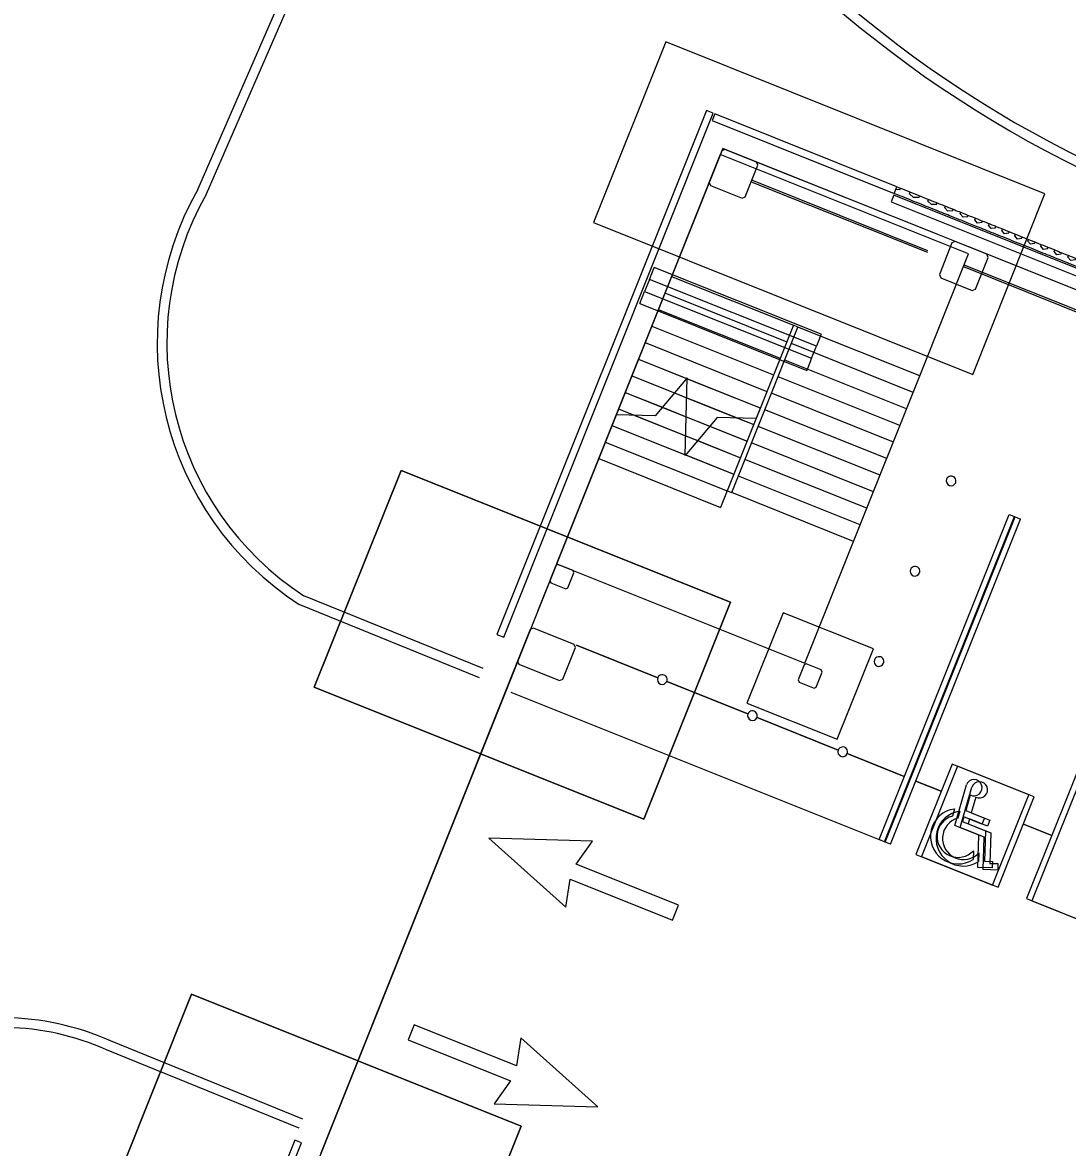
# Model space of a CAD drawing. Extents: x 468143 to 491361, y 1438528 to 1468730.
# Drawn here: x 488279.1 to 488332.8, y 1467400.5 to 1467458.3 of the extents above; entities that cross this region are included whole.
import ezdxf

# ---------------------------------------------------------------- set-up
doc = ezdxf.new("R2010")
doc.units = 0
doc.layers.add('Default', color=7, linetype='Continuous')
doc.layers.add('Xreference_dp', color=7, linetype='Continuous')

# ---------------------------------------------------------------- blocks, each defined once
blk = doc.blocks.new('FP_90-1_GROUND LEVEL PLAN')
at = {"layer": 'Default'}
for p, q in [((2344.06, 62.2), (2344.06, 63.27)), ((2350.64, 62.2), (2350.64, 63.27)), ((2356.89, 62.2), (2356.89, 63.27)), ((2362.84, 62.2), (2362.84, 63.27)), ((2368.52, 62.2), (2368.52, 63.27)), ((2373.96, 62.2), (2373.96, 63.27)), ((2379.19, 62.2), (2379.19, 63.27)), ((2384.24, 62.2), (2384.24, 63.27)), ((2389.14, 62.2), (2389.14, 63.27)), ((2393.91, 62.2), (2393.91, 63.27)), ((2398.57, 62.2), (2398.57, 63.27)), ((2403.12, 62.2), (2403.12, 63.27)), ((2407.59, 62.2), (2407.59, 63.27)), ((2412, 62.2), (2412, 63.27)), ((2416.35, 62.2), (2416.35, 63.27)), ((2420.66, 62.2), (2420.66, 63.27)), ((2424.96, 62.2), (2424.96, 63.27)), ((2429.25, 62.2), (2429.25, 63.27)), ((2433.56, 62.2), (2433.56, 63.27)), ((2437.89, 62.2), (2437.89, 63.27)), ((2442.28, 62.2), (2442.28, 63.27)), ((2446.72, 62.2), (2446.72, 63.27)), ((2451.24, 62.2), (2451.24, 63.27)), ((2455.85, 62.2), (2455.85, 63.27)), ((2460.58, 62.2), (2460.58, 63.27)), ((2465.43, 62.2), (2465.43, 63.27)), ((2470.42, 62.2), (2470.42, 63.27)), ((2475.6, 62.2), (2475.6, 63.27)), ((2480.98, 62.2), (2480.98, 63.27)), ((2486.62, 62.2), (2486.62, 63.27)), ((2492.53, 62.2), (2492.53, 63.27)), ((2498.76, 62.2), (2498.76, 63.27)), ((2505.34, 62.2), (2505.34, 63.27)), ((2512.3, 62.2), (2512.3, 63.27)), ((2519.68, 62.2), (2519.68, 63.27)), ((2527.51, 62.2), (2527.51, 63.27)), ((2535.82, 62.2), (2535.82, 63.27)), ((2544.66, 62.2), (2544.66, 63.27)), ((2554.05, 62.2), (2554.05, 63.27)), ((2564.02, 62.2), (2564.02, 63.27)), ((2574.62, 62.2), (2574.62, 63.27)), ((2585.88, 62.2), (2585.88, 63.27)), ((2344.06, 62.2), (2341.86, 61.39)), ((2353.8, 60.95), (2350.64, 62.2)), ((2356.89, 62.2), (2353.8, 60.95)), ((2365.71, 60.95), (2362.84, 62.2)), ((2368.52, 62.2), (2365.71, 60.95)), ((2376.6, 60.95), (2373.96, 62.2)), ((2379.19, 62.2), (2376.6, 60.95)), ((2386.71, 60.95), (2384.24, 62.2)), ((2389.14, 62.2), (2386.71, 60.95)), ((2396.26, 60.95), (2393.91, 62.2)), ((2398.57, 62.2), (2396.26, 60.95)), ((2405.37, 60.95), (2403.12, 62.2)), ((2407.59, 62.2), (2405.37, 60.95)), ((2414.18, 60.95), (2412, 62.2)), ((2416.35, 62.2), (2414.18, 60.95)), ((2422.81, 60.95), (2420.66, 62.2)), ((2424.96, 62.2), (2422.81, 60.95)), ((2431.4, 60.95), (2429.25, 62.2)), ((2433.56, 62.2), (2431.4, 60.95)), ((2440.08, 60.95), (2437.89, 62.2)), ((2442.28, 62.2), (2440.08, 60.95)), ((2448.97, 60.95), (2446.72, 62.2)), ((2451.24, 62.2), (2448.97, 60.95)), ((2458.2, 60.95), (2455.85, 62.2)), ((2460.58, 62.2), (2458.2, 60.95)), ((2467.9, 60.95), (2465.43, 62.2)), ((2470.42, 62.2), (2467.9, 60.95)), ((2478.26, 60.95), (2475.6, 62.2)), ((2480.98, 62.2), (2478.26, 60.95)), ((2489.54, 60.95), (2486.62, 62.2)), ((2492.53, 62.2), (2489.54, 60.95)), ((2502, 60.95), (2498.76, 62.2)), ((2505.34, 62.2), (2502, 60.95)), ((2515.93, 60.95), (2512.3, 62.2)), ((2519.68, 62.2), (2515.93, 60.95)), ((2531.6, 60.95), (2527.51, 62.2)), ((2535.82, 62.2), (2531.6, 60.95)), ((2549.28, 60.95), (2544.66, 62.2)), ((2554.05, 62.2), (2549.28, 60.95)), ((2569.24, 60.95), (2564.02, 62.2)), ((2574.62, 62.2), (2569.24, 60.95)), ((2591.76, 60.95), (2585.88, 62.2)), ((2592.26, 61.06), (2591.76, 60.95))]:
    blk.add_line(p, q, dxfattribs=at)
blk = doc.blocks.new('Footing-Rectangular - F13-717709-FOUNDATION PLAN_1')
at = {"layer": 'Default'}
for p, q in [((109.5, 72), (-109.5, 72)), ((-109.5, 72), (-109.5, -72)), ((-109.5, -72), (-109.5, 72)), ((-109.5, 72), (109.5, 72)), ((109.5, -72), (109.5, 72)), ((109.5, 72), (109.5, -72)), ((-109.5, -72), (109.5, -72)), ((109.5, -72), (-109.5, -72))]:
    blk.add_line(p, q, dxfattribs=at)

msp = doc.modelspace()

# ---------------------------------------------------------------- linework, layer by layer
at = {"layer": 'Xreference_dp'}
for p, q in [((488312.187, 1467457.277), (488308.472, 1467447.992)), ((488331.684, 1467449.477), (488312.187, 1467457.277)), ((488314.28, 1467453.752), (488303.508, 1467426.827)), ((488303.856, 1467426.687), (488314.628, 1467453.613)), ((488314.628, 1467453.613), (488314.28, 1467453.752)), ((488314.709, 1467453.58), (488314.569, 1467453.232)), ((488314.569, 1467453.232), (488323.934, 1467449.486)), ((488324.073, 1467449.834), (488314.709, 1467453.58)), ((488314.992, 1467451.493), (488312.485, 1467445.225)), ((488315.065, 1467451.683), (488314.415, 1467450.058)), ((488327.758, 1467446.385), (488314.992, 1467451.493)), ((488315.227, 1467451.752), (488315.065, 1467451.683)), ((488315.116, 1467451.802), (488315.069, 1467451.686)), ((488315.232, 1467451.756), (488315.116, 1467451.802)), ((488316.852, 1467451.102), (488315.227, 1467451.752)), ((488316.271, 1467449.315), (488316.922, 1467450.94)), ((488316.922, 1467450.94), (488316.852, 1467451.102)), ((488326.141, 1467447.391), (488316.856, 1467451.106)), ((488325.669, 1467446.548), (488316.617, 1467450.169)), ((488314.419, 1467450.061), (488312.485, 1467445.225)), ((488314.415, 1467450.058), (488314.484, 1467449.896)), ((488314.484, 1467449.896), (488316.109, 1467449.246)), ((488316.586, 1467450.092), (488325.638, 1467446.47)), ((488323.934, 1467449.486), (488324.073, 1467449.834)), ((488316.109, 1467449.246), (488316.271, 1467449.315)), ((488323.908, 1467449.403), (488323.768, 1467449.055)), ((488323.768, 1467449.055), (488355.78, 1467436.248)), ((488355.919, 1467436.597), (488323.908, 1467449.403)), ((488327.97, 1467440.192), (488331.684, 1467449.477)), ((488308.472, 1467447.992), (488327.97, 1467440.192)), ((488326.902, 1467446.947), (488326.252, 1467445.322)), ((488327.065, 1467447.017), (488326.902, 1467446.947)), ((488328.69, 1467446.367), (488327.065, 1467447.017)), ((488366.142, 1467431.388), (488327.766, 1467446.741)), ((488325.251, 1467440.118), (488327.758, 1467446.385)), ((488328.109, 1467444.579), (488328.759, 1467446.204)), ((488328.759, 1467446.204), (488328.69, 1467446.367)), ((488311.343, 1467445.071), (488311.59, 1467445.69)), ((488320.178, 1467442.255), (488311.59, 1467445.69)), ((488327.495, 1467445.728), (488365.639, 1467430.468)), ((488365.67, 1467430.545), (488327.526, 1467445.805)), ((488312.485, 1467445.225), (488308.739, 1467435.864)), ((488312.485, 1467445.225), (488309.08, 1467436.715)), ((488311.343, 1467445.071), (488311.095, 1467444.453)), ((488311.343, 1467445.071), (488311.095, 1467444.453)), ((488319.931, 1467441.636), (488311.343, 1467445.071)), ((488319.931, 1467441.636), (488311.343, 1467445.071)), ((488312.485, 1467445.225), (488318.752, 1467442.718)), ((488312.485, 1467445.225), (488318.752, 1467442.718)), ((488326.252, 1467445.322), (488326.322, 1467445.16)), ((488326.322, 1467445.16), (488327.947, 1467444.51)), ((488310.847, 1467443.834), (488311.095, 1467444.453)), ((488311.095, 1467444.453), (488319.683, 1467441.017)), ((488311.095, 1467444.453), (488319.683, 1467441.017)), ((488312.144, 1467444.374), (488318.411, 1467441.867)), ((488312.144, 1467444.374), (488318.411, 1467441.867)), ((488327.947, 1467444.51), (488328.109, 1467444.579)), ((488310.847, 1467443.834), (488319.436, 1467440.398)), ((488311.804, 1467443.523), (488318.071, 1467441.016)), ((488311.804, 1467443.523), (488318.071, 1467441.016)), ((488311.463, 1467442.672), (488317.73, 1467440.165)), ((488311.463, 1467442.672), (488317.73, 1467440.165)), ((488318.752, 1467442.718), (488315.006, 1467433.356)), ((488318.752, 1467442.718), (488315.347, 1467434.207)), ((488315.579, 1467434.115), (488318.984, 1467442.625)), ((488318.984, 1467442.625), (488318.752, 1467442.718)), ((488325.251, 1467440.118), (488318.984, 1467442.625)), ((488320.178, 1467442.255), (488319.931, 1467441.636)), ((488311.123, 1467441.821), (488317.39, 1467439.314)), ((488311.123, 1467441.821), (488317.39, 1467439.314)), ((488324.91, 1467439.267), (488318.643, 1467441.774)), ((488319.683, 1467441.017), (488319.931, 1467441.636)), ((488319.683, 1467441.017), (488319.931, 1467441.636)), ((488310.782, 1467440.97), (488317.049, 1467438.463)), ((488310.782, 1467440.97), (488313.258, 1467439.98)), ((488324.57, 1467438.416), (488318.303, 1467440.923)), ((488319.683, 1467441.017), (488319.436, 1467440.398)), ((488310.442, 1467440.119), (488316.709, 1467437.612)), ((488310.442, 1467440.119), (488312.635, 1467439.241)), ((488313.286, 1467440.014), (488311.635, 1467438.056)), ((488313.183, 1467436.015), (488313.286, 1467440.014)), ((488313.258, 1467439.98), (488313.285, 1467439.969)), ((488313.285, 1467439.969), (488317.049, 1467438.463)), ((488324.229, 1467437.565), (488317.962, 1467440.072)), ((488321.846, 1467431.607), (488325.251, 1467440.118)), ((488310.101, 1467439.268), (488316.368, 1467436.761)), ((488310.101, 1467439.268), (488312.013, 1467438.503)), ((488312.635, 1467439.241), (488313.26, 1467438.991)), ((488323.889, 1467436.714), (488317.622, 1467439.221)), ((488313.26, 1467438.991), (488315.873, 1467437.946)), ((488309.637, 1467438.107), (488306.913, 1467431.299)), ((488311.635, 1467438.056), (488309.637, 1467438.107)), ((488309.761, 1467438.417), (488316.028, 1467435.91)), ((488309.761, 1467438.417), (488310.596, 1467438.082)), ((488310.596, 1467438.082), (488313.209, 1467437.037)), ((488312.013, 1467438.503), (488313.235, 1467438.014)), ((488314.834, 1467437.973), (488313.183, 1467436.015)), ((488313.235, 1467438.014), (488314.457, 1467437.525)), ((488316.832, 1467437.921), (488314.834, 1467437.973)), ((488323.548, 1467435.863), (488317.281, 1467438.37)), ((488309.42, 1467437.566), (488315.687, 1467435.058)), ((488309.42, 1467437.566), (488313.184, 1467436.06)), ((488314.457, 1467437.525), (488316.368, 1467436.761)), ((488315.873, 1467437.946), (488316.709, 1467437.612)), ((488323.208, 1467435.012), (488316.941, 1467437.519)), ((488313.209, 1467437.037), (488313.834, 1467436.787)), ((488309.08, 1467436.715), (488306.572, 1467430.448)), ((488309.08, 1467436.715), (488315.347, 1467434.207)), ((488309.08, 1467436.715), (488315.347, 1467434.207)), ((488313.834, 1467436.787), (488316.028, 1467435.91)), ((488322.867, 1467434.161), (488316.6, 1467436.668)), ((488308.739, 1467435.864), (488315.006, 1467433.356)), ((488313.184, 1467436.06), (488313.212, 1467436.049)), ((488313.212, 1467436.049), (488315.687, 1467435.058)), ((488322.527, 1467433.309), (488316.26, 1467435.817)), ((488298.576, 1467435.257), (488294.118, 1467424.116)), ((488294.118, 1467424.116), (488298.576, 1467435.257)), ((488315.52, 1467428.479), (488298.576, 1467435.257)), ((488298.576, 1467435.257), (488315.52, 1467428.479)), ((488322.186, 1467432.458), (488315.919, 1467434.966)), ((488315.347, 1467434.207), (488315.579, 1467434.115)), ((488321.846, 1467431.607), (488315.579, 1467434.115)), ((488323.151, 1467416.278), (488329.837, 1467432.99)), ((488323.434, 1467416.167), (488330.12, 1467432.879)), ((488323.46, 1467416.154), (488330.146, 1467432.866)), ((488329.837, 1467432.99), (488330.146, 1467432.866)), ((488330.12, 1467432.879), (488330.429, 1467432.755)), ((488323.744, 1467416.043), (488330.429, 1467432.755)), ((488319.339, 1467425.34), (488321.846, 1467431.607)), ((488306.603, 1467430.525), (488305.597, 1467428.01)), ((488306.537, 1467430.367), (488306.227, 1467429.593)), ((488306.645, 1467430.413), (488306.537, 1467430.367)), ((488306.572, 1467430.448), (488319.339, 1467425.34)), ((488307.419, 1467430.104), (488306.645, 1467430.413)), ((488307.156, 1467429.222), (488307.465, 1467429.996)), ((488307.465, 1467429.996), (488307.419, 1467430.104)), ((488337.419, 1467429.956), (488330.733, 1467413.244)), ((488306.227, 1467429.593), (488306.274, 1467429.485)), ((488306.274, 1467429.485), (488307.048, 1467429.175)), ((488337.702, 1467429.845), (488331.016, 1467413.133)), ((488307.048, 1467429.175), (488307.156, 1467429.222)), ((488311.063, 1467417.337), (488315.52, 1467428.479)), ((488315.52, 1467428.479), (488311.063, 1467417.337)), ((488318.22, 1467427.937), (488316.363, 1467423.295)), ((488322.862, 1467426.08), (488318.22, 1467427.937)), ((488305.221, 1467427.079), (488304.571, 1467425.454)), ((488305.384, 1467427.148), (488305.221, 1467427.079)), ((488307.473, 1467426.313), (488305.384, 1467427.148)), ((488303.508, 1467426.827), (488303.856, 1467426.687)), ((488304.947, 1467426.386), (488294.454, 1467400.157)), ((488306.893, 1467424.525), (488307.543, 1467426.15)), ((488307.543, 1467426.15), (488307.473, 1467426.313)), ((488307.594, 1467426.269), (488311.772, 1467424.598)), ((488311.772, 1467424.598), (488307.594, 1467426.269)), ((488321.005, 1467421.437), (488322.862, 1467426.08)), ((488304.571, 1467425.454), (488304.641, 1467425.291)), ((488304.641, 1467425.291), (488306.73, 1467424.456)), ((488319.303, 1467425.26), (488318.994, 1467424.486)), ((488319.412, 1467425.306), (488319.303, 1467425.26)), ((488320.185, 1467424.997), (488319.412, 1467425.306)), ((488319.922, 1467424.115), (488320.232, 1467424.888)), ((488320.232, 1467424.888), (488320.185, 1467424.997)), ((488294.118, 1467424.116), (488311.063, 1467417.337)), ((488311.063, 1467417.337), (488294.118, 1467424.116)), ((488306.73, 1467424.456), (488306.893, 1467424.525)), ((488312.236, 1467424.412), (488316.414, 1467422.741)), ((488316.414, 1467422.741), (488312.236, 1467424.412)), ((488318.994, 1467424.486), (488319.04, 1467424.378)), ((488319.04, 1467424.378), (488319.814, 1467424.068)), ((488319.814, 1467424.068), (488319.922, 1467424.115)), ((488323.434, 1467416.167), (488304.246, 1467423.843)), ((488316.363, 1467423.295), (488321.005, 1467421.437)), ((488316.878, 1467422.555), (488321.056, 1467420.883)), ((488321.056, 1467420.883), (488316.878, 1467422.555)), ((488321.52, 1467420.698), (488324.45, 1467419.526)), ((488324.45, 1467419.526), (488321.52, 1467420.698)), ((488326.904, 1467420.161), (488325.047, 1467415.519)), ((488327.187, 1467420.051), (488325.33, 1467415.408)), ((488330.85, 1467418.583), (488326.904, 1467420.161)), ((488331.133, 1467418.472), (488327.187, 1467420.051)), ((488325.042, 1467419.289), (488326.346, 1467418.767)), ((488326.346, 1467418.767), (488325.042, 1467419.289)), ((488327.044, 1467417.01), (488327.642, 1467419.09)), ((488327.327, 1467416.899), (488327.925, 1467418.979)), ((488327.841, 1467418.577), (488327.61, 1467417.771)), ((488328.124, 1467418.466), (488327.893, 1467417.66)), ((488328.992, 1467413.941), (488330.85, 1467418.583)), ((488329.276, 1467413.83), (488331.133, 1467418.472)), ((488327.026, 1467417.852), (488326.922, 1467417.491)), ((488327.309, 1467417.741), (488327.205, 1467417.38)), ((488327.61, 1467417.771), (488328.569, 1467417.387)), ((488327.708, 1467418.222), (488327.736, 1467418.211)), ((488327.736, 1467418.211), (488327.708, 1467418.222)), ((488327.517, 1467417.449), (488327.447, 1467417.207)), ((488327.447, 1467417.207), (488328.623, 1467416.737)), ((488328.445, 1467417.077), (488327.517, 1467417.449)), ((488327.8, 1467417.338), (488327.731, 1467417.096)), ((488328.729, 1467416.966), (488327.8, 1467417.338)), ((488327.893, 1467417.66), (488328.852, 1467417.276)), ((488328.569, 1467417.387), (488328.445, 1467417.077)), ((488328.852, 1467417.276), (488328.729, 1467416.966)), ((488328.282, 1467416.514), (488327.044, 1467417.01)), ((488328.565, 1467416.404), (488327.327, 1467416.899)), ((488327.731, 1467417.096), (488328.906, 1467416.626)), ((488328.623, 1467416.737), (488328.568, 1467415.17)), ((488328.906, 1467416.626), (488328.851, 1467415.059)), ((488330.574, 1467417.076), (488332.033, 1467416.492)), ((488332.033, 1467416.492), (488330.574, 1467417.076)), ((488303.09, 1467416.358), (488307.05, 1467412.8)), ((488308.412, 1467416.203), (488303.09, 1467416.358)), ((488307.576, 1467415.012), (488308.412, 1467416.203)), ((488323.46, 1467416.154), (488323.151, 1467416.278)), ((488323.744, 1467416.043), (488323.434, 1467416.167)), ((488328.223, 1467414.849), (488328.282, 1467416.514)), ((488328.506, 1467414.738), (488328.565, 1467416.404)), ((488325.047, 1467415.519), (488328.992, 1467413.941)), ((488328.003, 1467415.706), (488327.987, 1467415.261)), ((488328.286, 1467415.595), (488328.271, 1467415.15)), ((488312.839, 1467412.907), (488307.576, 1467415.012)), ((488325.33, 1467415.408), (488329.276, 1467413.83)), ((488328.972, 1467414.822), (488328.223, 1467414.849)), ((488328.568, 1467415.17), (488328.984, 1467415.156)), ((488328.851, 1467415.059), (488329.267, 1467415.045)), ((488328.984, 1467415.156), (488328.972, 1467414.822)), ((488329.267, 1467415.045), (488329.256, 1467414.712)), ((488329.256, 1467414.712), (488328.506, 1467414.738)), ((488307.05, 1467412.8), (488307.267, 1467414.238)), ((488307.267, 1467414.238), (488312.529, 1467412.133)), ((488330.733, 1467413.244), (488335.376, 1467411.387)), ((488331.016, 1467413.133), (488335.659, 1467411.276)), ((488312.529, 1467412.133), (488312.839, 1467412.907)), ((488299.252, 1467406.764), (488298.942, 1467405.99)), ((488304.514, 1467404.659), (488299.252, 1467406.764)), ((488298.942, 1467405.99), (488304.205, 1467403.885)), ((488304.731, 1467406.097), (488304.514, 1467404.659)), ((488308.691, 1467402.539), (488304.731, 1467406.097)), ((488304.205, 1467403.885), (488303.369, 1467402.694)), ((488303.369, 1467402.694), (488308.691, 1467402.539)), ((488293.108, 1467400.83), (488288.508, 1467389.331)), ((488288.856, 1467389.192), (488293.456, 1467400.691)), ((488293.456, 1467400.691), (488293.108, 1467400.83))]:
    msp.add_line(p, q, dxfattribs=at)
for points in [[(488288.127, 1467449.69), (488297.393, 1467470.983), (488297.393, 1467470.983), (488297.393, 1467470.983)], [(488288.562, 1467449.443), (488288.575, 1467449.466), (488297.828, 1467470.73)], [(488302.798, 1467425.065), (488293.58, 1467428.815)], [(488302.61, 1467424.602), (488293.347, 1467428.37)], [(488293.529, 1467401.904), (488283.631, 1467405.931)], [(488293.341, 1467401.441), (488283.435, 1467405.472), (488283.427, 1467405.475)]]:
    msp.add_lwpolyline(points, dxfattribs=at)
msp.add_lwpolyline([(488175.268, 1467102.238), (488809.482, 1466848.513), (488820.718, 1466876.599), (488922.306, 1466835.957), (489050.918, 1467157.435), (488315.116, 1467451.802)], close=True, dxfattribs=at)
for centre, radius, start, end in [((488360.238, 1467505.038), 60.498, 216.23776, 247.7741), ((488360.238, 1467505.038), 59.998, 216.23776, 247.7741), ((488302.021, 1467441.793), 15.981, 150.38609, 237.12946), ((488302.021, 1467441.793), 15.481, 150.38609, 236.95702), ((488326.86, 1467434.717), 0.25, 158.19552, 338.19552), ((488326.86, 1467434.717), 0.25, 338.19552, 158.19552), ((488325.003, 1467430.075), 0.25, 158.19552, 338.19552), ((488325.003, 1467430.075), 0.25, 338.19552, 158.19552), ((488323.145, 1467425.433), 0.25, 158.19552, 338.19552), ((488323.145, 1467425.433), 0.25, 338.19552, 158.19552), ((488312.004, 1467424.505), 0.25, 338.19552, 158.19552), ((488312.004, 1467424.505), 0.25, 158.19552, 338.19552), ((488316.646, 1467422.648), 0.25, 158.19552, 338.19552), ((488316.646, 1467422.648), 0.25, 338.19552, 158.19552), ((488321.288, 1467420.791), 0.25, 158.19552, 338.19552), ((488321.288, 1467420.791), 0.25, 338.19552, 158.19552), ((488328.033, 1467418.946), 0.417, 242.56708, 159.87904), ((488328.316, 1467418.836), 0.417, 242.56708, 159.87904), ((488327.213, 1467416.447), 1.417, 97.59261, 303.13363), ((488327.496, 1467416.337), 1.417, 97.59261, 303.13363), ((488327.213, 1467416.447), 1.083, 105.57702, 316.82646), ((488327.496, 1467416.337), 1.083, 105.57702, 316.82646), ((488278.085, 1467393.561), 13.557, 65.85062, 160.54178), ((488278.085, 1467393.561), 13.057, 65.85062, 158.43695)]:
    msp.add_arc(centre, radius, start, end, dxfattribs=at)
for points in [[(488324.073, 1467449.834), (488324.265, 1467449.757), (488325.025, 1467449.453), (488325.954, 1467449.082), (488326.871, 1467448.715), (488327.518, 1467448.456), (488328.136, 1467448.209), (488328.927, 1467447.892), (488329.88, 1467447.511), (488331.003, 1467447.061), (488331.965, 1467446.677), (488332.769, 1467446.355), (488333.291, 1467446.146), (488333.724, 1467445.973), (488334.169, 1467445.795), (488334.75, 1467445.563), (488335.503, 1467445.261), (488336.597, 1467444.824), (488337.855, 1467444.321), (488339.328, 1467443.731), (488340.351, 1467443.322), (488341.236, 1467442.968), (488341.935, 1467442.688), (488342.671, 1467442.394), (488343.188, 1467442.187), (488343.453, 1467442.081)], [(488343.314, 1467441.733), (488343.049, 1467441.839), (488342.532, 1467442.045), (488341.796, 1467442.34), (488341.096, 1467442.62), (488340.211, 1467442.974), (488339.189, 1467443.383), (488337.715, 1467443.972), (488336.458, 1467444.475), (488335.364, 1467444.913), (488334.611, 1467445.214), (488334.029, 1467445.447), (488333.585, 1467445.625), (488333.152, 1467445.798), (488332.63, 1467446.007), (488331.826, 1467446.329), (488330.864, 1467446.713), (488329.741, 1467447.163), (488328.788, 1467447.544), (488327.997, 1467447.86), (488327.379, 1467448.108), (488326.731, 1467448.367), (488325.815, 1467448.733), (488324.885, 1467449.105), (488324.126, 1467449.409), (488323.934, 1467449.486)]]:
    msp.add_open_spline(points, degree=3, dxfattribs=at)

# ---------------------------------------------------------------- block references
at = {"layer": 'Xreference_dp', "xscale": 0.0833333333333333, "yscale": 0.08333333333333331}
for name, p, rotation in [('FP_90-1_GROUND LEVEL PLAN', (488140.926, 1467517.425), -21.804483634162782), ('Footing-Rectangular - F13-717709-FOUNDATION PLAN_1', (488294.047, 1467399.372), -21.804483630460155)]:
    msp.add_blockref(name, p, dxfattribs=dict(at, rotation=rotation))

doc.saveas('drawing.dxf')
